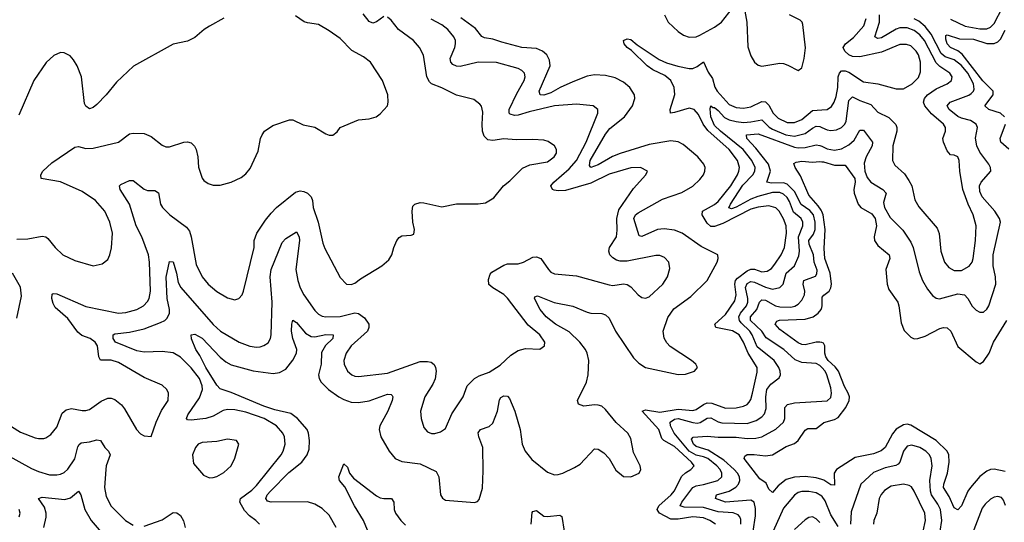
# Model space of a CAD drawing. Header units: inches. Extents: x 1843162 to 1959474, y 907081 to 1016326.
# Tile 326 of 656: x 1925586 to 1931005, y 932320 to 935084. Entities that reach past the tile are written whole.
import ezdxf

# ---------------------------------------------------------------- set-up
doc = ezdxf.new("R2010")
doc.units = ezdxf.units.IN
doc.header["$MEASUREMENT"] = 0
doc.layers.add('B9923', color=7, linetype='Continuous')
doc.layers.add('B9933', color=7, linetype='Continuous')

msp = doc.modelspace()

# ---------------------------------------------------------------- linework, layer by layer
at = {"layer": 'B9923', "color": 5}
for points, elevation in [([(1929134, 935110), (1929155.6, 935070), (1929210, 935018), (1929238.9, 934998.9), (1929270, 934987), (1929308.9, 934988.9), (1929330, 934998.5), (1929410, 935042.2), (1929449.3, 935070), (1929530, 935172.3)], 620), ([(1929574.2, 935150), (1929587.3, 935070), (1929594.2, 934934.2), (1929610, 934885.5), (1929629.5, 934849.5), (1929650, 934834.4), (1929670, 934828.8), (1929770, 934843.8), (1929790, 934842.2), (1929814.2, 934834.2), (1929870, 934803.7), (1929890, 934818), (1929904.1, 934870), (1929911.3, 934928.7), (1929896.8, 935056.8), (1929892.4, 935070), (1929881.1, 935081), (1929822.9, 935110)], 620), ([(1925469.1, 932890), (1925590, 932814.7), (1925670, 932784), (1925690, 932779.6), (1925718.8, 932781.2), (1925730, 932783.7), (1925757.8, 932802.2), (1925790, 932842.4), (1925820.3, 932919.7), (1925841.1, 932938.9), (1925870, 932945.8), (1925930, 932934.3), (1925950, 932934.6), (1925970, 932940.3), (1926034.3, 932985.7), (1926070, 933002), (1926090, 933001.5), (1926110, 932994.6), (1926145.2, 932965.2), (1926163.1, 932943.1), (1926228, 932830), (1926250, 932806.8), (1926270, 932794.8), (1926310, 932792), (1926336.2, 932870), (1926365.6, 932934.4), (1926403.6, 932990), (1926405.6, 933030), (1926395.6, 933050), (1926370, 933073.6), (1926270, 933116.3), (1926130, 933197.5), (1926090, 933211.7), (1926030, 933211.2), (1926020.6, 933230), (1926013.5, 933290), (1926001.6, 933310), (1925972.8, 933330), (1925927.7, 933347.7), (1925905.5, 933365.5), (1925850, 933440.2), (1925781.6, 933501.6), (1925770, 933522.9), (1925762.5, 933550), (1925765, 933575), (1925770, 933578.7), (1925790, 933575.2), (1925950, 933506.9), (1926130, 933469.5), (1926170, 933472.6), (1926230, 933489.4), (1926266.9, 933510), (1926290, 933534), (1926298, 933550), (1926305.4, 933590), (1926300.7, 933750), (1926294.8, 933790), (1926258.5, 933890), (1926227.1, 933950), (1926189.5, 934069.5), (1926138.8, 934150), (1926135.1, 934170), (1926142.9, 934177.1), (1926190, 934199.6), (1926210, 934199.6), (1926270, 934152), (1926290, 934144.6), (1926330, 934143.6), (1926350, 934130.6), (1926360.6, 934070), (1926371.3, 934050), (1926411.6, 934010), (1926503.5, 933943.5), (1926520.3, 933920.3), (1926529.4, 933890), (1926556.5, 933736.5), (1926590, 933668.8), (1926622.3, 933630), (1926670, 933589.1), (1926730, 933553.7), (1926770, 933542.4), (1926792.3, 933550), (1926809.7, 933570.3), (1926817.4, 933590), (1926876.2, 933830), (1926876.5, 933870), (1926891.4, 933910), (1926938.3, 933981.7), (1926970, 934020.3), (1926999.7, 934050), (1927104.1, 934135.9), (1927130, 934142.1), (1927150, 934139), (1927170.4, 934130.4), (1927190.2, 934110), (1927197.1, 934090), (1927201.7, 934050), (1927228.5, 933970), (1927254, 933854), (1927264.5, 933824.5), (1927350, 933666), (1927384.7, 933630), (1927410, 933627.3), (1927430, 933634.8), (1927461.4, 933658.6), (1927579.3, 933730), (1927617.1, 933762.9), (1927634.5, 933790), (1927644.5, 933830), (1927660.9, 933870), (1927673.8, 933886.2), (1927690, 933895.5), (1927740.9, 933899.1), (1927755.6, 933904.4), (1927759.6, 933930), (1927749.7, 933969.7), (1927745.1, 934030), (1927750, 934058.8), (1927761.2, 934070), (1927790, 934078), (1927810, 934076.5), (1927910, 934054.6), (1927990, 934070.2), (1928110, 934070.3), (1928150, 934077), (1928195.2, 934104.8), (1928249.6, 934170), (1928283.1, 934196.9), (1928353.4, 934266.6), (1928393.7, 934286.3), (1928490, 934302), (1928527.8, 934330), (1928539.7, 934350), (1928540.5, 934370), (1928530, 934389.3), (1928494.5, 934414.5), (1928470, 934422), (1928410, 934425.3), (1928317.8, 934422.2), (1928250, 934427.6), (1928190, 934419.8), (1928163.2, 934423.2), (1928143.2, 934443.2), (1928133.2, 934470), (1928130.6, 934510), (1928134.8, 934574.8), (1928127.2, 934607.2), (1928119.3, 934619.3), (1928085.1, 934645.1), (1927990, 934667.7), (1927910, 934708.9), (1927851.8, 934731.8), (1927841.1, 934741.1), (1927826.3, 934770), (1927809, 934889), (1927786, 934930), (1927753.7, 934970), (1927670.7, 935030), (1927630, 935081.1), (1927610, 935098.3)], 660), ([(1925570, 933877.3), (1925630, 933879.1), (1925710, 933893.7), (1925728.8, 933888.8), (1925740.3, 933880.3), (1925780.4, 933830), (1925823.8, 933790), (1925890, 933758.7), (1925990, 933730.4), (1926039.7, 933740.3), (1926070, 933764), (1926082.4, 933790), (1926091, 933829), (1926096, 933910), (1926081.7, 933970), (1926053.5, 934030), (1926002.6, 934090), (1925930, 934138.5), (1925810, 934192.6), (1925704, 934210), (1925701.6, 934230), (1925714, 934250), (1925763.5, 934296.5), (1925890, 934382), (1925910, 934386.8), (1925950, 934375.5), (1925990, 934376.4), (1926129, 934410), (1926190, 934455.8), (1926210, 934459.6), (1926270, 934456.9), (1926310, 934441.1), (1926370, 934392.7), (1926390, 934384.9), (1926410, 934384.6), (1926490, 934410.3), (1926510, 934411.6), (1926530, 934406.4), (1926547.9, 934387.9), (1926556.5, 934370), (1926565.7, 934330), (1926570, 934272), (1926590, 934211.3), (1926599.9, 934199.9), (1926622.8, 934182.8), (1926650, 934173), (1926690, 934174.4), (1926750, 934190.4), (1926804, 934216), (1926830, 934236.3), (1926854.2, 934265.8), (1926899.1, 934360.9), (1926911.8, 934430), (1926920.7, 934450), (1926932.3, 934470), (1926979, 934501), (1927070, 934532.8), (1927090, 934533.4), (1927145.9, 934505.9), (1927210, 934492.7), (1927270, 934455.5), (1927290, 934448.2), (1927310, 934447.7), (1927332.9, 934467.1), (1927350, 934491.3), (1927450, 934533.4), (1927510, 934539.1), (1927548, 934550), (1927570, 934566.8), (1927609.5, 934610.5), (1927614.5, 934630), (1927611.6, 934670), (1927583.6, 934750), (1927517.4, 934850), (1927478.5, 934878.5), (1927414.1, 934914.1), (1927350, 934980.5), (1927290, 935021.7), (1927230, 935056.8), (1927170, 935065.5), (1927152.4, 935072.4), (1927104.2, 935104.2)], 680), ([(1926710, 935091.5), (1926630, 935047.3), (1926602, 935030), (1926550, 934986), (1926510, 934965.2), (1926430, 934949.4), (1926212.5, 934827.5), (1926119.3, 934740.7), (1926062, 934670), (1926010, 934618), (1925990, 934600.9), (1925970, 934594), (1925950, 934608), (1925943.2, 934623.2), (1925925.1, 934770), (1925902, 934830), (1925882, 934862), (1925864.1, 934884.1), (1925830, 934901.2), (1925810, 934902.7), (1925772.8, 934887.2), (1925732, 934848), (1925664.4, 934750), (1925581.1, 934558.9)], 680), ([(1927327, 932290), (1927290, 932358.2), (1927250, 932396.2), (1927210, 932418.3), (1927170, 932432.8), (1926970.4, 932430.4), (1926950, 932436.1), (1926941.2, 932450), (1926948.4, 932470), (1926965.4, 932490), (1927067.2, 932592.8), (1927139.2, 932650), (1927168.7, 932690), (1927178.6, 932721.4), (1927180.6, 932770), (1927175.6, 932810), (1927167.2, 932830), (1927115.2, 932890), (1927077.9, 932917.9), (1926990, 932937.3), (1926930, 932957.5), (1926750, 933032.5), (1926690, 933052.7), (1926670, 933074), (1926610, 933170.6), (1926577.3, 933237.3), (1926555.3, 933270), (1926532.1, 933327.9), (1926530, 933350.8), (1926550, 933354.9), (1926590, 933332.8), (1926688.4, 933228.4), (1926721.2, 933201.2), (1926750, 933184.8), (1926870, 933153.3), (1926981.4, 933138.6), (1927015.8, 933144.2), (1927050, 933162.2), (1927090, 933211.3), (1927109.2, 933250), (1927110.4, 933270.4), (1927088.9, 933330), (1927081.9, 933370), (1927083.1, 933410), (1927090, 933430.7), (1927110, 933418.4), (1927159, 933359), (1927190, 933340.4), (1927210, 933339.8), (1927271.7, 933351.7), (1927310.4, 933350), (1927308.9, 933330), (1927268.8, 933291.2), (1927247.2, 933252.8), (1927245, 933190), (1927230.8, 933130), (1927234.8, 933110), (1927245.3, 933090), (1927285.8, 933050), (1927342.8, 933010), (1927370, 932994.1), (1927410, 932980.8), (1927450, 932978.7), (1927510, 932987.5), (1927610, 933023.5), (1927630, 933022.6), (1927636.8, 933016.8), (1927639.6, 933010), (1927635.1, 932990), (1927612.7, 932930), (1927567.8, 932850), (1927563.8, 932830), (1927573.5, 932790), (1927619.8, 932710), (1927651.7, 932670), (1927690, 932654.3), (1927790, 932641.9), (1927878.2, 932598.2), (1927892.7, 932570), (1927902.8, 932470), (1927912.4, 932452.4), (1927930, 932442), (1928090, 932428), (1928105.8, 932434.2), (1928114.6, 932445.4), (1928133, 932507), (1928137.6, 932602.4), (1928134.1, 932730), (1928112.2, 932790), (1928109.4, 932810.6), (1928121.4, 932830), (1928170, 932847.1), (1928190, 932864.7), (1928215.1, 932930), (1928226.6, 932993.4), (1928234.5, 933005.5), (1928250, 933015), (1928270, 933013.7), (1928281.2, 933001.2), (1928311.2, 932930), (1928340.3, 932830), (1928352.1, 932750), (1928368, 932710), (1928404.7, 932664.7), (1928490, 932595), (1928530, 932581), (1928550, 932583), (1928575.1, 932590), (1928639.4, 932620.6), (1928670, 932639.7), (1928750, 932724.2), (1928770, 932722), (1928801.5, 932701.5), (1928830.1, 932670.1), (1928866.6, 932606.6), (1928910, 932571.6), (1928950, 932570.2), (1928995.1, 932590), (1929005.1, 932610), (1929001.4, 932630), (1928963.7, 932703.7), (1928950, 932780.7), (1928933.7, 932810), (1928868.7, 932868.7), (1928810, 932940.3), (1928790, 932957.3), (1928770, 932964.5), (1928750, 932964.9), (1928690, 932957.8), (1928661, 932970), (1928655.7, 932990), (1928705, 933090), (1928714.5, 933130), (1928718.4, 933210), (1928709.9, 933249.9), (1928700.9, 933270), (1928669.4, 933310), (1928610, 933366.3), (1928535.4, 933410), (1928483.7, 933450), (1928450.7, 933490), (1928418.7, 933550), (1928421.1, 933558.9), (1928435.1, 933564.9), (1928527.9, 933527.9), (1928630, 933507.5), (1928710, 933474.8), (1928730, 933469.4), (1928790, 933467.5), (1928810, 933461), (1928830, 933442.8), (1928864.7, 933370), (1928964.1, 933224.1), (1928994.2, 933194.2), (1929030, 933171.3), (1929210, 933132.4), (1929250, 933134), (1929299.3, 933150), (1929317, 933170), (1929307, 933190), (1929282.9, 933210), (1929165.8, 933285.8), (1929147.2, 933307.2), (1929133, 933333), (1929127.6, 933370), (1929153.9, 933446.1), (1929185.8, 933494.2), (1929279.2, 933560.8), (1929370.5, 933650), (1929423.9, 933750), (1929430.7, 933770), (1929428.4, 933790), (1929336.7, 933836.7), (1929231.7, 933910), (1929190, 933926.2), (1929132.8, 933932.8), (1929095.5, 933930), (1929010, 933891.5), (1928995, 933895), (1928966.6, 933990), (1928975.4, 934010), (1928990, 934020.7), (1929123.3, 934096.7), (1929230, 934133.5), (1929290, 934168.3), (1929330, 934205), (1929349.1, 934230), (1929356.8, 934250), (1929358.1, 934270), (1929351.8, 934290), (1929318, 934330), (1929237.8, 934397.8), (1929210, 934412.7), (1929170, 934417.7), (1929050, 934397.5), (1928890, 934348.6), (1928848.1, 934331.9), (1928770, 934285.8), (1928730, 934271), (1928721.6, 934281.6), (1928725.6, 934310), (1928810, 934454.8), (1928834.8, 934485.2), (1928915.3, 934550), (1928959.6, 934610), (1928971.9, 934650), (1928969.9, 934669.9), (1928944.8, 934710), (1928910, 934740.2), (1928863.8, 934763.8), (1928810, 934777.5), (1928750, 934780.4), (1928710, 934773.3), (1928630, 934741.2), (1928561, 934710), (1928510, 934680.9), (1928470, 934669.2), (1928450.8, 934670.8), (1928445, 934690), (1928505.2, 934830), (1928501.9, 934861.9), (1928486.5, 934890), (1928463.4, 934910), (1928430, 934925.6), (1928349.9, 934929.9), (1928239.5, 934959.5), (1928190, 934977.4), (1928143.6, 934983.6), (1928130, 934990.8), (1928094.7, 935034.7), (1928014.2, 935094.2)], 620), ([(1927590, 935101), (1927550, 935072), (1927530, 935064.2), (1927510, 935074.2), (1927476.3, 935116.3)], 660), ([(1926905.6, 932310), (1926886.3, 932330), (1926850, 932355.7), (1926823.7, 932383.7), (1926797, 932430), (1926801, 932450), (1926864, 932496), (1926890, 932521.6), (1927024.6, 932690), (1927035.5, 932710), (1927047.4, 932750), (1927044.2, 932790), (1927034, 932810), (1926998.4, 932850), (1926930.8, 932890), (1926830, 932925.1), (1926770, 932938.9), (1926730, 932939.7), (1926705.8, 932934.2), (1926650, 932903.6), (1926610.6, 932890), (1926530, 932880.5), (1926510, 932882.4), (1926503.5, 932890), (1926511.4, 932910), (1926575.5, 933004.5), (1926591.9, 933050), (1926590.8, 933070), (1926576.3, 933110), (1926530, 933168.6), (1926470, 933227.1), (1926430, 933252.1), (1926370, 933259.6), (1926270, 933255.2), (1926230, 933262.5), (1926112.2, 933310), (1926099.8, 933330), (1926101, 933350), (1926110, 933355.5), (1926190, 933365.1), (1926270, 933383.9), (1926361.6, 933418.4), (1926384.1, 933430), (1926397, 933443), (1926409.9, 933470), (1926410.4, 933490), (1926398.3, 933550), (1926391.7, 933668.3), (1926410, 933753), (1926430, 933752.7), (1926448.6, 933690), (1926457.6, 933637.6), (1926472.5, 933610), (1926650, 933406.6), (1926691.3, 933370), (1926794, 933310), (1926851.8, 933288.2), (1926890, 933282), (1926910, 933284.7), (1926930, 933291.3), (1926952.8, 933307.2), (1926965.8, 933330), (1926969.8, 933350), (1926975.3, 933530), (1926964.5, 933670), (1926969.4, 933710), (1927030, 933858), (1927050, 933879.7), (1927110, 933917), (1927123.6, 933890), (1927125.2, 933870), (1927106.4, 933710), (1927116.8, 933650), (1927130, 933608.9), (1927149.5, 933570), (1927210, 933484.2), (1927230, 933464.1), (1927250, 933453.2), (1927270, 933448.9), (1927350, 933451.2), (1927430, 933471), (1927450, 933467), (1927484.2, 933444.2), (1927506.9, 933410), (1927508.1, 933390), (1927499.8, 933370), (1927410.2, 933290), (1927382.4, 933250), (1927370.3, 933210), (1927371.6, 933190), (1927390.3, 933150), (1927413, 933130), (1927430, 933122.8), (1927450, 933121.8), (1927610, 933140.5), (1927790, 933203.2), (1927830, 933204.7), (1927850, 933199.7), (1927866.7, 933186.7), (1927874.7, 933170), (1927877.3, 933150), (1927872.4, 933107.6), (1927860.2, 933079.8), (1927815.3, 933010), (1927792.4, 932930), (1927796.4, 932890), (1927810, 932841), (1927830, 932816.3), (1927852.1, 932807.9), (1927870, 932807.7), (1927902.5, 932817.5), (1927930, 932836), (1927963.8, 932916.2), (1928026, 933010), (1928049.4, 933070), (1928089.5, 933110), (1928114.9, 933125.1), (1928170, 933146), (1928230, 933183.1), (1928290, 933238.4), (1928330, 933264.4), (1928370, 933275.5), (1928449.2, 933270.8), (1928474, 933290), (1928476, 933310), (1928449.5, 933350), (1928384, 933404), (1928270, 933552.5), (1928250, 933572.1), (1928189.1, 933609.1), (1928167.5, 933627.5), (1928166.1, 933653.9), (1928175.7, 933684.3), (1928185.4, 933694.6), (1928250, 933734.1), (1928270, 933740.1), (1928330, 933740.2), (1928358.4, 933750), (1928410, 933777.6), (1928430, 933780.2), (1928454.9, 933770), (1928495.8, 933710), (1928510, 933695.8), (1928530, 933685.7), (1928650, 933674.7), (1928830, 933624.9), (1928850, 933622.3), (1928910, 933630.3), (1928930, 933627), (1928950, 933614.4), (1928990, 933570.5), (1929010, 933556.4), (1929030, 933552.4), (1929050, 933559.5), (1929126.6, 933630), (1929152, 933670), (1929164.1, 933715.9), (1929159.5, 933750), (1929135.6, 933775.6), (1929110, 933786), (1929086.5, 933786.5), (1928930, 933756.2), (1928890, 933755.4), (1928870, 933760.7), (1928850, 933774), (1928834.8, 933790), (1928827.8, 933810), (1928831.6, 933830), (1928871.2, 933890), (1928874.7, 933925.3), (1928872, 933990), (1928882.8, 934037.2), (1928965, 934155), (1929032.3, 934230), (1929041.2, 934250), (1929002, 934270), (1928949.7, 934269.7), (1928830, 934234.9), (1928730, 934183.7), (1928590, 934144.5), (1928550, 934141.7), (1928526.7, 934146.7), (1928518.9, 934150), (1928509.8, 934169.8), (1928525.7, 934190), (1928610, 934263.1), (1928649.9, 934310), (1928703.2, 934410), (1928768.2, 934570), (1928767.3, 934590), (1928742, 934610), (1928650, 934619.8), (1928529.1, 934609.1), (1928390, 934577.6), (1928330, 934559), (1928310, 934557.1), (1928284.7, 934564.7), (1928280.3, 934570), (1928279.9, 934590), (1928321.7, 934678.3), (1928363.1, 934750), (1928367.4, 934770), (1928364, 934790), (1928350, 934805.1), (1928330, 934815), (1928210, 934847.4), (1928110, 934849.8), (1928010, 934826.2), (1927990, 934827.4), (1927970, 934837.8), (1927958.9, 934850), (1927954.3, 934870), (1927980.2, 934930), (1927985.2, 934950), (1927984, 934970), (1927974.8, 934990), (1927941.8, 935030), (1927910, 935055.4), (1927850, 935086.7)], 640), ([(1929416.5, 932310), (1929384.2, 932330), (1929350, 932343.8), (1929290, 932349.3), (1929210, 932336.2), (1929170, 932337.1), (1929106.6, 932370), (1929099.9, 932379.9), (1929094.7, 932390), (1929102.9, 932410), (1929172.3, 932470), (1929189, 932490), (1929230, 932573.1), (1929250, 932592.1), (1929279.7, 932610), (1929297.8, 932630), (1929284.3, 932650), (1929190, 932736.6), (1929132, 932770), (1929120.8, 932780.8), (1929104, 932830), (1929012.6, 932930), (1929030, 932938.7), (1929110, 932926), (1929210, 932941.5), (1929290, 932935.1), (1929310, 932939.7), (1929350, 932967.4), (1929370, 932976), (1929394.6, 932974.6), (1929470, 932948), (1929530, 932948.9), (1929570, 932957.5), (1929590, 932968.1), (1929600.6, 932979.4), (1929610, 932994.6), (1929620.1, 933030), (1929645.4, 933145.4), (1929644.3, 933170), (1929595, 933250), (1929570, 933310.6), (1929545, 933350), (1929510, 933373.1), (1929417.6, 933390), (1929411.1, 933410), (1929470, 933461.9), (1929521.9, 933538.1), (1929529.6, 933570), (1929521.4, 933630), (1929526.6, 933650), (1929537, 933663), (1929590, 933702.9), (1929610, 933711.6), (1929630, 933711.4), (1929670, 933696.3), (1929699.7, 933700.3), (1929724, 933716), (1929741.7, 933738.3), (1929777.4, 933790), (1929794.7, 933830), (1929805.8, 933910), (1929804.8, 933950), (1929790, 933988.8), (1929766.5, 934030), (1929748.2, 934048.2), (1929710, 934059.2), (1929650, 934053), (1929610, 934040.8), (1929456.6, 933963.4), (1929410, 933945.7), (1929390, 933947.1), (1929370, 933965.3), (1929341.6, 934010), (1929343.2, 934030), (1929410, 934067.7), (1929430, 934084.6), (1929500.6, 934170), (1929537, 934230), (1929544.3, 934250), (1929547.6, 934270), (1929537, 934310), (1929490.7, 934370), (1929373.7, 934473.7), (1929347.6, 934510), (1929322.9, 934562.9), (1929297.3, 934590), (1929270, 934597.5), (1929190, 934572.5), (1929167.8, 934570), (1929166.7, 934590), (1929192.5, 934672.5), (1929187.3, 934710), (1929168.9, 934748.9), (1929136.3, 934776.3), (1929070, 934807.4), (1929038.8, 934830), (1928953.7, 934913.7), (1928928.7, 934930), (1928912.4, 934950), (1928909.5, 934970), (1928930, 934978.6), (1928950, 934974.2), (1928984.5, 934944.5), (1929105.3, 934865.3), (1929146.7, 934846.7), (1929208.3, 934828.3), (1929270, 934815.4), (1929290, 934816), (1929313.8, 934826.2), (1929350, 934851), (1929375.6, 934795.6), (1929399.5, 934759.5), (1929412.5, 934712.5), (1929425.4, 934690), (1929490, 934617.3), (1929530, 934600.1), (1929570, 934597.1), (1929610, 934604), (1929670, 934633.3), (1929690, 934632.4), (1929710, 934614.4), (1929733.7, 934570), (1929761.3, 934541.3), (1929810, 934518), (1929850, 934518.4), (1929890, 934535.2), (1929950, 934584.1), (1930000, 934587.5)], 580), ([(1929555.5, 932310), (1929554.7, 932334.7), (1929550.3, 932350.3), (1929540.1, 932360.1), (1929512.1, 932372.1), (1929430, 932377.1), (1929350, 932401.4), (1929242.9, 932402.9), (1929221.2, 932410), (1929229.4, 932430), (1929290, 932510.6), (1929310, 932519.9), (1929350, 932526.7), (1929428.3, 932550), (1929451.3, 932568.7), (1929451.1, 932588.9), (1929440.7, 932610), (1929423.4, 932630), (1929373.1, 932670), (1929350, 932680.3), (1929308.3, 932688.3), (1929270, 932711.4), (1929188.1, 932810), (1929168.6, 932850), (1929166.6, 932870), (1929190, 932887.5), (1929210, 932890), (1929290, 932868), (1929314.6, 932865.4), (1929331.9, 932868.1), (1929370, 932892.2), (1929390, 932894.3), (1929430, 932871.4), (1929450, 932866.7), (1929590, 932863.4), (1929640.3, 932879.7), (1929670, 932899.2), (1929684.7, 932915.3), (1929694.9, 932945.1), (1929692.1, 933010), (1929699, 933050), (1929720.8, 933079.2), (1929765.6, 933114.4), (1929772.9, 933130), (1929771.5, 933150), (1929765, 933170), (1929739.3, 933210), (1929645.2, 933285.2), (1929618.1, 933350), (1929604.5, 933370), (1929556.4, 933416.4), (1929547, 933430), (1929544.7, 933450), (1929554, 933470), (1929586.2, 933510), (1929593.5, 933530), (1929594.2, 933550), (1929580.3, 933610), (1929590, 933633.2), (1929610, 933643.1), (1929630, 933640.8), (1929690, 933611.9), (1929730, 933602.4), (1929769.9, 933610.1), (1929788.3, 933630), (1929805.2, 933690), (1929851.3, 933730), (1929874.4, 933785.6), (1929878, 933810), (1929872.7, 933890), (1929895.4, 933950), (1929896.1, 933970), (1929887.4, 933990), (1929844.4, 934024.4), (1929822.9, 934082.9), (1929810, 934105.2), (1929790, 934123.9), (1929770, 934133.4), (1929730, 934133.9), (1929648.2, 934111.8), (1929610, 934097.1), (1929530, 934051.7), (1929504.2, 934044.2), (1929488.3, 934048.3), (1929498.2, 934070), (1929566.6, 934173.4), (1929620.9, 934230), (1929632.1, 934250), (1929634.4, 934270), (1929614.8, 934310), (1929568.7, 934370), (1929442.5, 934470), (1929410, 934501.5), (1929390.4, 934549.6), (1929386.9, 934593.1), (1929389.8, 934610.2), (1929401.6, 934601.6), (1929410, 934601.2), (1929430, 934584.2), (1929465.2, 934545.2), (1929490, 934533.7), (1929530, 934522.9), (1929570, 934518.9), (1929610, 934521.3), (1929670, 934533.5), (1929711.7, 934491.7), (1929730, 934480.7), (1929802.6, 934450), (1929850, 934443.1), (1929910, 934457.2), (1929950, 934488), (1929970, 934497.9), (1929990, 934495.9), (1930000, 934491.4)], 560), ([(1930000, 933170.7), (1929990, 933181.5), (1929970, 933193), (1929890, 933198.4), (1929853.5, 933213.5), (1929792.5, 933270), (1929694.1, 933334.1), (1929670.3, 933370), (1929607.7, 933430), (1929608.5, 933450), (1929643.9, 933490), (1929658.5, 933530), (1929670, 933543), (1929690, 933540.3), (1929746.5, 933510), (1929770, 933504.6), (1929830, 933503.1), (1929851.9, 933508.1), (1929870, 933519.3), (1929890, 933541.3), (1929905.2, 933570), (1929906.5, 933590), (1929897.5, 933630), (1929902.7, 933650), (1929966, 933674), (1929973.8, 933686.2), (1929974.5, 933705.5), (1929959, 933750), (1929955.3, 933790), (1929931, 933850), (1929929.6, 933870), (1929955.7, 933904.3), (1929963.9, 933930), (1929964.2, 933970), (1929954.9, 934010), (1929934.8, 934034.8), (1929887.9, 934067.9), (1929850, 934139), (1929810, 934179.9), (1929790, 934187.2), (1929724, 934184), (1929697.6, 934190), (1929718.1, 934250), (1929707.8, 934290), (1929638, 934378), (1929587.7, 934430), (1929586.6, 934450), (1929650, 934456.8), (1929850, 934382.2), (1929870, 934378.9), (1929910, 934381.3), (1929970, 934395.2), (1929990, 934391.8), (1930000, 934387.2)], 540), ([(1930000, 934029), (1929996.8, 934036.8), (1929980.5, 934060.5), (1929930, 934118.4), (1929884.1, 934224.1), (1929853.3, 934270), (1929847.1, 934292.9), (1929859.2, 934300.8), (1929890, 934305.3), (1929950, 934301), (1929990, 934303.4), (1930000, 934302.6)], 520), ([(1925570, 933442), (1925596, 933564), (1925590, 933612.7), (1925546, 933690)], 680), ([(1930000, 933307.6), (1929990.6, 933310.6), (1929970, 933309.5), (1929910, 933296.2), (1929890, 933296.9), (1929870, 933306.8), (1929770, 933379.6), (1929744.1, 933410), (1929754.1, 933425.9), (1929768.3, 933431.7), (1929910, 933435.8), (1929953.7, 933450), (1929981.1, 933470), (1929997.1, 933490), (1930000, 933501.1)], 520), ([(1929622.4, 932270), (1929635.9, 932355.9), (1929635.8, 932395.8), (1929629.3, 932429.3), (1929610, 932440.4), (1929470.3, 932430.3), (1929415.3, 932450), (1929420.9, 932470), (1929490, 932491.1), (1929527.4, 932512.6), (1929542, 932530), (1929549.5, 932550), (1929547.6, 932570), (1929537, 932590), (1929518.6, 932610), (1929462, 932662), (1929375.7, 932715.7), (1929310, 932736), (1929295.2, 932750), (1929284.1, 932775.9), (1929292.5, 932787.5), (1929370, 932793.9), (1929430, 932788.2), (1929530, 932788), (1929590, 932779.9), (1929638.1, 932781.9), (1929670, 932788.6), (1929748.1, 932831.9), (1929789.1, 932870), (1929797, 932890), (1929796.5, 932950), (1929812.3, 932967.7), (1929850, 932976.5), (1930000, 932985.8)], 540), ([(1930000, 932555.4), (1929970, 932564.9), (1929910, 932571.6), (1929850, 932567.3), (1929805, 932555), (1929760.9, 932519.1), (1929730, 932483.1), (1929710, 932501.6), (1929694.3, 932534.3), (1929659, 932559), (1929573, 932670), (1929577.7, 932682.3), (1929590, 932691.8), (1929627.6, 932692.4), (1929690, 932685), (1929728.7, 932691.3), (1929803.7, 932736.3), (1929850, 932752.8), (1929870.8, 932769.2), (1929910, 932826.3), (1929924.6, 932835.4), (1929970, 932835.5), (1930000, 932859.6)], 520), ([(1925511.7, 932691.7), (1925650, 932615), (1925690, 932598.1), (1925750, 932581.3), (1925790, 932579.8), (1925810, 932585), (1925830, 932594.2), (1925850, 932611.3), (1925890, 932668.9), (1925906.2, 932733.8), (1925912.3, 932747.7), (1925923.4, 932756.6), (1925970, 932761.9), (1926010, 932773.1), (1926030, 932770.2), (1926054.2, 932730), (1926074.7, 932710), (1926083.2, 932690), (1926061.9, 932630), (1926059.5, 932610), (1926052.5, 932510), (1926061.9, 932461.9), (1926090, 932408.9), (1926168.8, 932328.8), (1926210, 932303.9)], 640), ([(1927510, 932254), (1927478.8, 932330), (1927428.7, 932410), (1927374.7, 932514.7), (1927346, 932550), (1927343.2, 932570), (1927370, 932640.4), (1927390, 932623), (1927401.6, 932590), (1927423, 932563), (1927550, 932465), (1927570, 932453.8), (1927589.6, 932449.6), (1927632.9, 932450), (1927644.8, 932430), (1927647.7, 932390), (1927654.8, 932370), (1927683.8, 932330), (1927710, 932303.6)], 580), ([(1925719.3, 932290), (1925732.2, 932347.8), (1925731.6, 932370), (1925721.8, 932401.8), (1925690, 932451), (1925710, 932458), (1925834.6, 932445.4), (1925865.3, 932454.7), (1925910.3, 932490.3), (1925922.6, 932470), (1925944.1, 932390), (1925979, 932330), (1926076.6, 932216.6)], 620), ([(1930000, 932463.3), (1929970, 932481.6), (1929930, 932488.9), (1929890, 932489.3), (1929870, 932482.7), (1929850.6, 932469.4), (1929790, 932396.8), (1929732.4, 932270)], 540), ([(1925582.8, 932350), (1925587.8, 932370), (1925583.1, 932390)], 640), ([(1928400.1, 932310), (1928407.3, 932372.7), (1928410, 932379.5), (1928430, 932384.2), (1928470, 932353.8), (1928490, 932350.5), (1928558.4, 932358.4), (1928570.7, 932350.7), (1928582, 932270)], 580), ([(1926270, 932298.5), (1926370, 932333.5), (1926430, 932373), (1926450, 932372.1), (1926470, 932356.5), (1926487.1, 932327.1), (1926496.4, 932290)], 640), ([(1929990, 932317.7), (1929970, 932339.4), (1929950, 932349.8), (1929930, 932346.4), (1929910, 932332.9), (1929850, 932279.2)], 560)]:
    msp.add_lwpolyline(points, dxfattribs=dict(at, elevation=elevation))
at = {"layer": 'B9923', "color": 5, "elevation": 660}
msp.add_lwpolyline([(1926730, 932777.4), (1926670, 932764.4), (1926590, 932758.9), (1926568, 932750), (1926552.7, 932730), (1926536.3, 932690), (1926542.4, 932642.4), (1926598, 932578), (1926630, 932564), (1926650, 932565.5), (1926670, 932570.5), (1926710, 932593), (1926750, 932630.8), (1926770, 932671.3), (1926792.3, 932750), (1926779, 932770)], close=True, dxfattribs=at)
at = {"layer": 'B9933', "color": 5}
for points, elevation in [([(1930710, 935086.2), (1930790, 935047.4), (1930870, 935033.7), (1930910, 935034.1), (1930930, 935042.9), (1930950, 935062.6), (1930994.9, 935150)], 540), ([(1930000, 934491.4), (1930030, 934477.7), (1930050, 934474.6), (1930081.4, 934478.6), (1930109, 934491), (1930127.6, 934510), (1930134.1, 934525.9), (1930150, 934638.7), (1930170, 934659.4), (1930210, 934638.8), (1930270, 934617.5), (1930310, 934575.2), (1930370, 934545), (1930408.1, 934508.1), (1930414.5, 934490), (1930414.1, 934470), (1930391.5, 934390), (1930390.2, 934310), (1930403.6, 934283.6), (1930456.7, 934236.7), (1930480.1, 934200.1), (1930496.1, 934170), (1930513.3, 934093.3), (1930534.3, 934054.3), (1930636.5, 933936.5), (1930647, 933907), (1930655.3, 933810), (1930676.8, 933750), (1930700.4, 933720.4), (1930730, 933703.5), (1930770, 933703.8), (1930812, 933728), (1930828.2, 933750), (1930834.3, 933770), (1930847.2, 933870), (1930849.9, 933950), (1930834.5, 934010), (1930805.8, 934070), (1930776.1, 934150), (1930760.2, 934250), (1930757.3, 934310), (1930748.9, 934328.9), (1930730, 934338.5), (1930710, 934339.8), (1930690, 934362), (1930670.6, 934410), (1930667.7, 934430), (1930682.2, 934470), (1930681.3, 934490), (1930671.2, 934510), (1930605.2, 934565.2), (1930568.6, 934610), (1930560.8, 934630), (1930565.5, 934650), (1930582.8, 934670), (1930630, 934703.1), (1930691.2, 934730), (1930715.1, 934750), (1930717.6, 934770), (1930706.2, 934790), (1930650, 934825.9), (1930630, 934845.6), (1930565.5, 934970), (1930541, 935001), (1930510, 935024.6), (1930470, 935039), (1930430, 935038.4), (1930410, 935031.1), (1930330, 934984.1), (1930310, 934979.5), (1930292.9, 934990), (1930317.6, 935070), (1930317.7, 935110)], 560), ([(1930000, 934587.5), (1930030, 934589.5), (1930054, 934606), (1930069.5, 934630.5), (1930079.6, 934660.4), (1930088.5, 934710), (1930091.3, 934770), (1930098.9, 934790), (1930110, 934801.9), (1930130, 934803.3), (1930150, 934795), (1930230, 934741.5), (1930310, 934730.9), (1930410, 934704.2), (1930450, 934703), (1930498.7, 934730), (1930533.5, 934766.5), (1930543.7, 934796.3), (1930543.2, 934850), (1930532.4, 934890), (1930520.5, 934910), (1930490, 934939.1), (1930467.6, 934947.6), (1930430, 934947), (1930330, 934905), (1930210, 934879), (1930170, 934882.1), (1930150, 934891.1), (1930126.9, 934910), (1930118.3, 934930), (1930131.4, 934950), (1930175, 934985), (1930232.8, 935050), (1930245.4, 935090)], 580), ([(1930000, 934387.2), (1930030, 934373.5), (1930070, 934366.7), (1930110, 934373.8), (1930150, 934394.7), (1930178.4, 934421.6), (1930210, 934475.8), (1930230, 934476.9), (1930280.2, 934410), (1930277.6, 934390), (1930244, 934330), (1930234.7, 934294.7), (1930238.2, 934250), (1930250, 934215.8), (1930271.4, 934190), (1930336.4, 934150), (1930355.8, 934130), (1930340.9, 934079.1), (1930345, 934050), (1930376.2, 933996.2), (1930446.3, 933926.3), (1930490, 933860.4), (1930503, 933830), (1930537.2, 933697.2), (1930555, 933650), (1930581.7, 933601.7), (1930610, 933567), (1930630, 933552.9), (1930648.2, 933548.2), (1930750, 933576.8), (1930785.7, 933570), (1930805.4, 933550), (1930828.9, 933508.9), (1930850, 933485.3), (1930870, 933474.6), (1930890, 933475.6), (1930910, 933491.8), (1930919.8, 933510), (1930958, 933630), (1930957.7, 933670), (1930944.8, 933730), (1930943.4, 933790), (1930984.8, 933970), (1930979.3, 933990), (1930953.8, 934030), (1930883.2, 934110), (1930870, 934139.5), (1930869.3, 934170), (1930877.3, 934190), (1930932, 934250), (1930929.8, 934270), (1930919.8, 934290), (1930870, 934355), (1930853.2, 934390), (1930847.1, 934432.9), (1930857.1, 934490), (1930850.9, 934510), (1930819.1, 934530), (1930770, 934541.7), (1930750, 934550.9), (1930701.7, 934590), (1930691.4, 934610), (1930706.8, 934630), (1930810, 934668.8), (1930822.6, 934677.4), (1930835.8, 934690), (1930838.9, 934701.1), (1930836.5, 934730), (1930804.2, 934790), (1930770, 934831.5), (1930730, 934863.2), (1930679.8, 934879.8), (1930657.5, 934897.5), (1930603.5, 935003.5), (1930570, 935046.5), (1930534.7, 935074.7), (1930510, 935087.9)], 540), ([(1931005.6, 934550), (1930984.1, 934570), (1930920.5, 934590), (1930897.2, 934610), (1930943.2, 934670), (1930943.4, 934690), (1930887.9, 934747.9), (1930774.2, 934894.2), (1930750, 934913.1), (1930709.3, 934930), (1930691, 934950), (1930683.2, 934976.8), (1930683.5, 934996.5), (1930690, 935000.8), (1930759, 934979), (1930836.2, 934976.2), (1930910, 934952.9), (1930950, 934953.1), (1930970, 934962), (1930984.2, 934975.8), (1931010, 935026.9)], 520), ([(1931030, 934370.7), (1930987, 934410), (1930982.3, 934430), (1931011.6, 934510)], 520), ([(1930000, 934302.6), (1930010, 934301.9), (1930070, 934284.3), (1930130, 934284), (1930181.7, 934210), (1930185.1, 934190), (1930177.9, 934150), (1930179.4, 934130), (1930200.9, 934070), (1930215.5, 934050), (1930275.4, 934015.4), (1930295.2, 933990), (1930302.4, 933950), (1930288.2, 933890), (1930290.1, 933870), (1930310, 933841.3), (1930372.3, 933790), (1930374.3, 933770), (1930353.5, 933710), (1930361.4, 933630), (1930370, 933599.5), (1930419, 933530), (1930425.5, 933510), (1930436.7, 933416.7), (1930453.5, 933373.5), (1930490, 933336.9), (1930510, 933329), (1930530, 933330.2), (1930570, 933343.5), (1930650, 933385.9), (1930670, 933391), (1930690, 933389.1), (1930711.2, 933371.2), (1930750, 933286.9), (1930850, 933201.7), (1930870, 933190.3), (1930890, 933203.6), (1930922.3, 933250), (1930945, 933310), (1931019.1, 933430)], 520), ([(1930000, 933501.1), (1930002.4, 933510), (1930003, 933557), (1930011.4, 933568.6), (1930040.6, 933590), (1930050.4, 933609.6), (1930054.1, 933630), (1930047.5, 933690), (1930016.9, 933770), (1930014, 933826), (1930019.2, 933930), (1930007.8, 934010), (1930000, 934029)], 520), ([(1930000, 932859.6), (1930011.3, 932868.7), (1930070, 932884.4), (1930090, 932896.3), (1930133.8, 932950), (1930151.8, 932990), (1930152.7, 933010), (1930146.7, 933030), (1930125.5, 933065.5), (1930091.9, 933150), (1930073.9, 933173.9), (1930035.4, 933210), (1930022.1, 933230), (1930017, 933250), (1930017, 933290), (1930010, 933304.5), (1930000, 933307.6)], 520), ([(1930000, 932985.8), (1930030, 932987.7), (1930050, 933006), (1930053.6, 933030), (1930050, 933059.5), (1930029.2, 933130), (1930019.2, 933150), (1930000, 933170.7)], 540), ([(1931010, 932599.4), (1930950, 932611.2), (1930930, 932609.2), (1930910, 932600.6), (1930870, 932570.5), (1930819.1, 932510), (1930805.3, 932490), (1930770, 932409.8), (1930750, 932387.4), (1930730, 932398.5), (1930701.6, 932461.6), (1930670.4, 932510), (1930672.4, 932530), (1930692.2, 932590), (1930702.3, 932650), (1930700.4, 932690), (1930691.4, 932710), (1930630, 932770), (1930490, 932854.2), (1930470, 932858.5), (1930450, 932856.4), (1930410, 932830.9), (1930390, 932805.9), (1930349.4, 932730.6), (1930327.7, 932712.3), (1930284.5, 932695.5), (1930184.2, 932675.8), (1930082.5, 932610), (1930069.6, 932590), (1930070, 932524.2), (1930050, 932525.4), (1930011.7, 932551.7), (1930000, 932555.4)], 520), ([(1930651.5, 932270), (1930660.7, 932330), (1930653.8, 932390), (1930639.9, 932419.9), (1930605.4, 932470), (1930598.4, 932490), (1930595.8, 932550), (1930608.7, 932630), (1930603.4, 932670), (1930593.1, 932690), (1930572.9, 932710), (1930540.3, 932730), (1930495.6, 932744.4), (1930470, 932737.3), (1930450.8, 932710), (1930430.8, 932650), (1930420.6, 932639.4), (1930408.6, 932631.4), (1930350, 932618.7), (1930285.9, 932594.1), (1930216.2, 932530), (1930162.2, 932377.8), (1930158.9, 932310)], 540), ([(1930559, 932270), (1930571.3, 932330), (1930568, 932370), (1930509.9, 932489.9), (1930493.9, 932513.9), (1930482.5, 932522.5), (1930449.9, 932529.9), (1930381.9, 932518.1), (1930345.8, 932494.2), (1930327.6, 932472.4), (1930316.6, 932450), (1930303.5, 932370), (1930287.2, 932330), (1930285.5, 932310)], 560), ([(1930090, 932296.8), (1930050, 932361), (1930018.4, 932438.4), (1930002.1, 932462.1), (1930000, 932463.3)], 540), ([(1931012.2, 932412.2), (1931001.4, 932441.4), (1930990, 932455.4), (1930970, 932462.2), (1930950, 932458), (1930930, 932446.4), (1930900.4, 932419.6), (1930883.7, 932396.3), (1930819.4, 932230)], 540)]:
    msp.add_lwpolyline(points, dxfattribs=dict(at, elevation=elevation))

doc.saveas('drawing.dxf')
